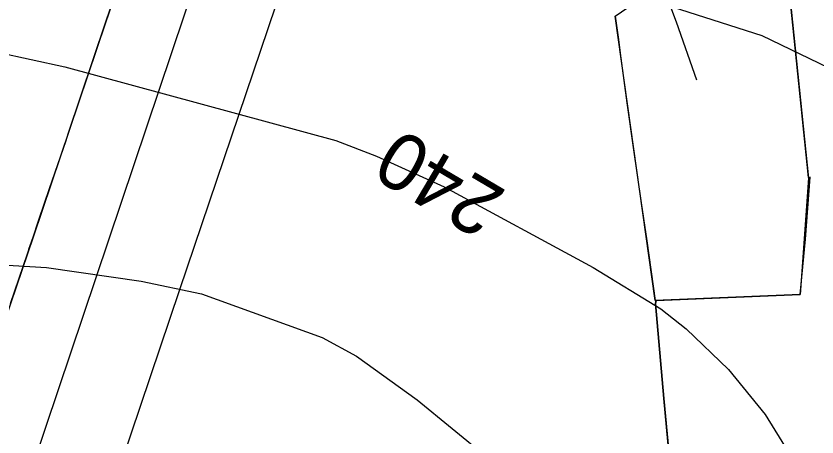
# Model space of a CAD drawing. Extents: x -662620 to -656370, y -1067090 to -1062990.
# Drawn here: x -658116.3 to -657930.4, y -1065207 to -1065109.3 of the extents above; entities that cross this region are included whole.
import ezdxf

# ---------------------------------------------------------------- set-up
doc = ezdxf.new("R2010")
doc.units = 0
for name, color, linetype in [('ELEK__VEDENÍ_VVN_-_NADZEMNÍ', 7, 'Continuous'), ('OBVOD_PÚ', 7, 'Continuous'), ('ORNÁ_PŮDA_-_STÁVAJÍCÍ', 7, 'Continuous'), ('OVOCNÝ_SAD_-_STÁVAJÍCÍ', 7, 'Continuous'), ('SDELOVACÍ_VEDENÍ_-_PODZEMNÍ', 7, 'Continuous'), ('VRSTEVNICE_ZDŮRAZNĚNÁ', 7, 'Continuous'), ('VRSTEVNICE_ZDŮRAZNĚNÁ_-_POPIS', 7, 'Continuous'), ('VRSTEVNICE_ZÁKLADNÍ', 7, 'Continuous')]:
    doc.layers.add(name, color=color, linetype=linetype)

msp = doc.modelspace()

# ---------------------------------------------------------------- linework, layer by layer
at = {"layer": 'ELEK__VEDENÍ_VVN_-_NADZEMNÍ'}
for points in [[(-658053.43, -1065038.07), (-658074.34, -1065100.23), (-658150.55, -1065326.78), (-658166.37, -1065373.74)], [(-658037.26, -1065051.34), (-658078.35, -1065172.84), (-658132.86, -1065334.22), (-658143.6, -1065366.43)]]:
    msp.add_lwpolyline(points, dxfattribs=at)
at = {"layer": 'OBVOD_PÚ'}
for points in [[(-657937.9, -1065092.52), (-657932.35, -1065146.94)], [(-657977.21, -1065109.29), (-657961.51, -1065098.43)], [(-658091.62, -1065099.36), (-658095.45, -1065110.63)], [(-657967.92, -1065175.3), (-657977.21, -1065109.29)], [(-658095.45, -1065110.63), (-658112.38, -1065160.59)], [(-657932.35, -1065146.94), (-657934.3, -1065173.96)], [(-658112.38, -1065160.59), (-658122.81, -1065191.08)], [(-657934.3, -1065173.96), (-657967.92, -1065175.3)]]:
    msp.add_lwpolyline(points, dxfattribs=at)
at = {"layer": 'ORNÁ_PŮDA_-_STÁVAJÍCÍ'}
for p, q in [((-657932.37, -1065146.73), (-657937.9, -1065092.52)), ((-657933.09, -1065161.06), (-657932, -1065146.71)), ((-657932, -1065146.71), (-657932.37, -1065146.73)), ((-657934.3, -1065173.96), (-657933.09, -1065161.06)), ((-657967.85, -1065176.05), (-657967.73, -1065175.29)), ((-657967.73, -1065175.29), (-657934.3, -1065173.96)), ((-657965.97, -1065198.05), (-657967.85, -1065176.05)), ((-657963.64, -1065222.72), (-657965.97, -1065198.05))]:
    msp.add_line(p, q, dxfattribs=at)
msp.add_lwpolyline([(-657963.64, -1065222.72), (-657965.97, -1065198.05), (-657967.85, -1065176.05), (-657967.73, -1065175.29), (-657934.3, -1065173.96), (-657933.09, -1065161.06), (-657932, -1065146.71), (-657932.37, -1065146.73), (-657937.9, -1065092.52)], dxfattribs=at)
at = {"layer": 'OVOCNÝ_SAD_-_STÁVAJÍCÍ'}
for p, q in [((-658095.45, -1065110.63), (-658091.62, -1065099.36)), ((-657977.13, -1065109.23), (-657977.21, -1065109.29)), ((-657977.21, -1065109.29), (-657976.44, -1065114.75)), ((-658104.26, -1065136.64), (-658095.45, -1065110.63)), ((-657976.44, -1065114.75), (-657975.91, -1065119.02)), ((-657975.91, -1065119.02), (-657974.5, -1065129.41)), ((-657974.5, -1065129.41), (-657973.04, -1065139.76)), ((-658108.52, -1065149.33), (-658104.71, -1065138.16)), ((-658104.71, -1065138.16), (-658104.26, -1065136.64)), ((-657973.04, -1065139.76), (-657971.2, -1065152.65)), ((-658111.03, -1065156.6), (-658108.52, -1065149.33)), ((-657971.2, -1065152.65), (-657969.86, -1065161.49)), ((-658112.38, -1065160.59), (-658111.09, -1065156.78)), ((-658111.09, -1065156.78), (-658111.03, -1065156.6)), ((-658113.34, -1065163.39), (-658112.38, -1065160.59)), ((-657969.86, -1065161.49), (-657967.92, -1065175.3)), ((-658113.69, -1065164.46), (-658113.39, -1065163.54)), ((-658113.39, -1065163.54), (-658113.34, -1065163.39)), ((-658117.61, -1065176.01), (-658113.69, -1065164.46)), ((-657967.92, -1065175.3), (-657967.73, -1065175.29)), ((-657967.73, -1065175.29), (-657967.85, -1065176.05)), ((-657967.85, -1065176.05), (-657965.97, -1065198.05)), ((-657965.97, -1065198.05), (-657963.64, -1065222.72))]:
    msp.add_line(p, q, dxfattribs=at)
for points in [[(-658117.61, -1065176.01), (-658113.69, -1065164.46), (-658113.39, -1065163.54), (-658113.34, -1065163.39), (-658112.38, -1065160.59), (-658111.09, -1065156.78), (-658111.03, -1065156.6), (-658108.52, -1065149.33), (-658104.71, -1065138.16), (-658104.26, -1065136.64), (-658095.45, -1065110.63), (-658091.62, -1065099.36)], [(-657977.13, -1065109.23), (-657977.21, -1065109.29), (-657976.44, -1065114.75), (-657975.91, -1065119.02), (-657974.5, -1065129.41), (-657973.04, -1065139.76), (-657971.2, -1065152.65), (-657969.86, -1065161.49), (-657967.92, -1065175.3), (-657967.73, -1065175.29), (-657967.85, -1065176.05), (-657965.97, -1065198.05), (-657963.64, -1065222.72)]]:
    msp.add_lwpolyline(points, dxfattribs=at)
at = {"layer": 'SDELOVACÍ_VEDENÍ_-_PODZEMNÍ'}
msp.add_lwpolyline([(-658109.38, -1064991.02), (-658100.25, -1064997.4), (-658088.96, -1065005.31), (-658078.61, -1065013.43), (-658061.41, -1065027.09), (-658042.33, -1065042.01), (-658025.62, -1065055.36), (-658008.19, -1065068.95), (-657996.13, -1065078.3), (-657978.15, -1065092.95), (-657966.91, -1065101.43), (-657966.33, -1065101.97), (-657963.08, -1065110.64), (-657958.38, -1065124.07)], dxfattribs=at)
msp.add_lwpolyline([(-658109.38, -1064991.02), (-658100.25, -1064997.4), (-658088.96, -1065005.31), (-658078.61, -1065013.43), (-658061.41, -1065027.09), (-658042.33, -1065042.01), (-658025.62, -1065055.36), (-658008.19, -1065068.95), (-657996.13, -1065078.3), (-657978.15, -1065092.95), (-657966.91, -1065101.43), (-657966.33, -1065101.97), (-657963.08, -1065110.64), (-657958.38, -1065124.07)], dxfattribs=at)
at = {"layer": 'VRSTEVNICE_ZDŮRAZNĚNÁ'}
msp.add_lwpolyline([(-658296.24, -1065136.92), (-658274.51, -1065128.91), (-658237.92, -1065119.05), (-658211.91, -1065113.62), (-658200.76, -1065111.9), (-658185.9, -1065110.76), (-658164.74, -1065111.33), (-658145.88, -1065113.62), (-658120.72, -1065117.62), (-658105, -1065121.05), (-658042.11, -1065138.2), (-658032.67, -1065141.78), (-658016.95, -1065148.92), (-657982.36, -1065167.65), (-657966.64, -1065177.23), (-657960.74, -1065181.89), (-657950.93, -1065191.34), (-657942.4, -1065201.76), (-657934.65, -1065214.36)], dxfattribs=at)
at = {"layer": 'VRSTEVNICE_ZÁKLADNÍ'}
for points in [[(-658467.14, -1065088.22), (-658457.24, -1065093.98), (-658457.33, -1065093.47), (-658454.18, -1065093.61), (-658445.46, -1065092.32), (-658435.46, -1065092.04), (-658424.88, -1065093.18), (-658397.44, -1065098.61), (-658383.72, -1065099.9), (-658352.56, -1065099.18), (-658336.55, -1065096.33), (-658313.68, -1065089.61), (-658284.23, -1065077.74), (-658256.79, -1065068.88), (-658236.21, -1065064.74), (-658215.63, -1065063.31), (-658195.04, -1065064.88), (-658144.73, -1065071.45), (-658090.7, -1065074.46), (-658064.12, -1065078.17), (-658001.23, -1065094.04), (-657969.78, -1065105.19), (-657943.2, -1065113.76), (-657927.76, -1065121.2)], [(-658467.14, -1065088.22), (-658457.24, -1065093.98), (-658457.33, -1065093.47), (-658454.18, -1065093.61), (-658445.46, -1065092.32), (-658435.46, -1065092.04), (-658424.88, -1065093.18), (-658397.44, -1065098.61), (-658383.72, -1065099.9), (-658352.56, -1065099.18), (-658336.55, -1065096.33), (-658313.68, -1065089.61), (-658284.23, -1065077.74), (-658256.79, -1065068.88), (-658236.21, -1065064.74), (-658215.63, -1065063.31), (-658195.04, -1065064.88), (-658144.73, -1065071.45), (-658090.7, -1065074.46), (-658064.12, -1065078.17), (-658001.23, -1065094.04), (-657969.78, -1065105.19), (-657943.2, -1065113.76), (-657927.76, -1065121.2)], [(-658392, -1065207.67), (-658343.12, -1065194.81), (-658299.81, -1065181.66), (-658269.37, -1065174.94), (-658241.07, -1065171.22), (-658218.49, -1065170.51), (-658198.76, -1065170.65), (-658166.74, -1065168.08), (-658137.59, -1065166.65), (-658126.15, -1065166.65), (-658109.28, -1065167.65), (-658087.27, -1065170.79), (-658073.27, -1065173.79), (-658045.25, -1065183.94), (-658037.25, -1065188.23), (-658023.24, -1065198.38), (-658006.94, -1065211.67)], [(-658392, -1065207.67), (-658343.12, -1065194.81), (-658299.81, -1065181.66), (-658269.37, -1065174.94), (-658241.07, -1065171.22), (-658218.49, -1065170.51), (-658198.76, -1065170.65), (-658166.74, -1065168.08), (-658137.59, -1065166.65), (-658126.15, -1065166.65), (-658109.28, -1065167.65), (-658087.27, -1065170.79), (-658073.27, -1065173.79), (-658045.25, -1065183.94), (-658037.25, -1065188.23), (-658023.24, -1065198.38), (-658006.94, -1065211.67)]]:
    msp.add_lwpolyline(points, dxfattribs=at)

# ---------------------------------------------------------------- texts
at = {"layer": 'VRSTEVNICE_ZDŮRAZNĚNÁ_-_POPIS'}
msp.add_text('240', height=13.2, rotation=149.4, dxfattribs=at).set_placement((-658002.1, -1065150.04))

doc.saveas('drawing.dxf')
